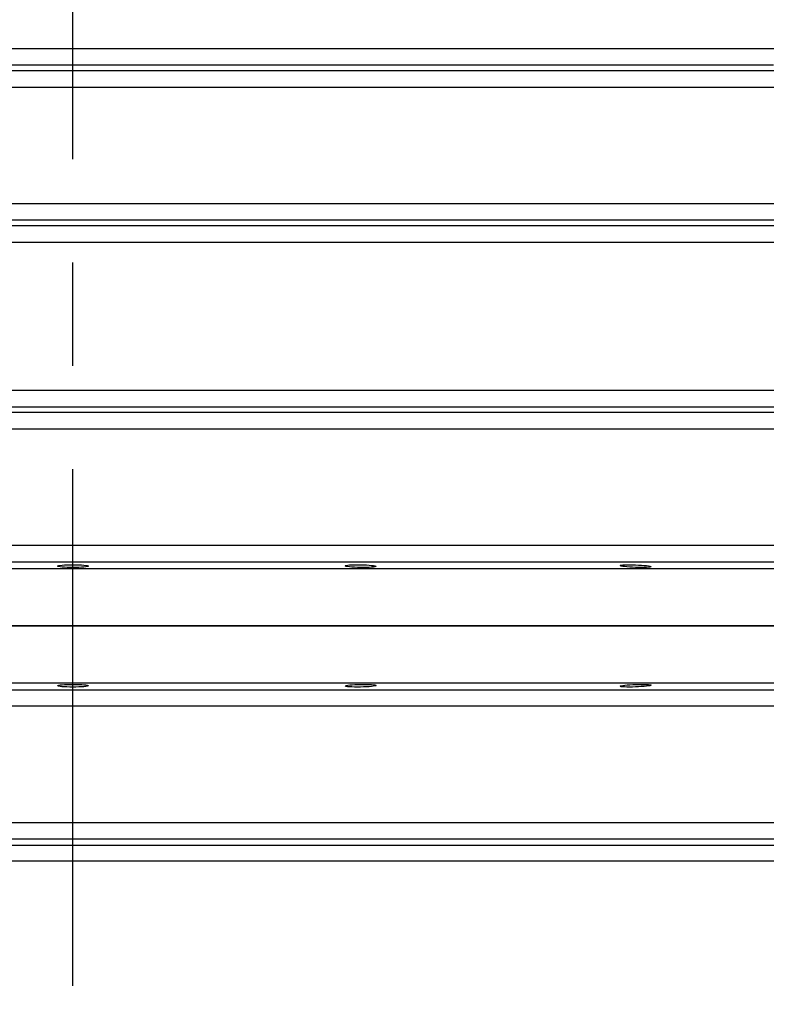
# Model space of a CAD drawing. Header units: millimetres. Extents: x 196 to 2027204, y -221452 to 153872.
# Tile 276 of 381: x 1216925 to 1217384, y -201878 to -201272. Entities that reach past the tile are written whole.
import ezdxf

# ---------------------------------------------------------------- set-up
doc = ezdxf.new("R2010")
doc.units = ezdxf.units.MM
doc.linetypes.add('CENTER', pattern=[50.8, 31.75, -6.35, 6.35, -6.35])
doc.layers.get('Defpoints').update_dxf_attribs({"lineweight": 18})
doc.layers.add('00_Основной', color=163, linetype='Continuous', lineweight=40)
doc.layers.add('ТМ-размеры', color=25, linetype='Continuous', lineweight=20)
doc.styles.add('SFINKS', font='SFINKS.shx', dxfattribs={"width": 0.7, "oblique": 15})
doc.dimstyles.new('кира-50', dxfattribs={"dimtxt": 150, "dimasz": 40, "dimexe": 15, "dimexo": 0, "dimgap": 20, "dimtad": 1, "dimdec": 0, "dimrnd": 5, "dimdsep": 46, "dimtxsty": 'SFINKS', "dimblk1": 'OBLIQUE', "dimblk2": 'OBLIQUE', "dimsah": 1, "dimcen": 2.5, "dimclrd": 252, "dimclre": 252, "dimclrt": 252, "dimadec": 0, "dimazin": 0, "dimtfac": 1, "dimtdec": 0, "dimtofl": 0, "dimtmove": 0, "dimatfit": 3, "dimldrblk": 'OBLIQUE', "dimfxl": 15, "dimtfill": 1, "dimtolj": 1, "dimtzin": 0, "dimlwd": 20, "dimlwe": 20, "dimarcsym": 0})

# ---------------------------------------------------------------- blocks, each defined once
blk = doc.blocks.new('_Oblique')
at = {"color": 0, "linetype": 'ByBlock', "lineweight": -2}
blk.add_line((-0.5, -0.5), (0.5, 0.5), dxfattribs=at)
blk = doc.blocks.new('*D85')
at = {"layer": 'Defpoints', "color": 0, "linetype": 'ByBlock', "lineweight": 50, "transparency": 16777216}
for p in [(1216957.71, -194978.27), (1216957.71, -203390.23), (1218392.05, -203390.23)]:
    blk.add_point(p, dxfattribs=at)
at = {"layer": 'ТМ-размеры', "color": 252, "linetype": 'ByBlock', "lineweight": 20, "transparency": 16777216}
for p, q in [((1216957.71, -194978.27), (1218407.05, -194978.27)), ((1218392.05, -194978.27), (1218392.05, -203390.23)), ((1216957.71, -203390.23), (1218407.05, -203390.23))]:
    blk.add_line(p, q, dxfattribs=at)
at = {"layer": 'ТМ-размеры', "color": 252, "linetype": 'ByBlock', "lineweight": 20, "transparency": 16777216, "xscale": 40, "yscale": 40, "zscale": 40}
for p, rotation in [((1218392.05, -194978.27), 90), ((1218392.05, -203390.23), 270)]:
    blk.add_blockref('_Oblique', p, dxfattribs=dict(at, rotation=rotation))
at = {"layer": 'ТМ-размеры', "color": 252, "linetype": 'ByBlock', "transparency": 16777216, "insert": (1218297.05, -199184.25), "char_height": 150, "attachment_point": 5, "rotation": 90, "style": 'SFINKS', "bg_fill": 3, "box_fill_scale": 1.1, "bg_fill_color": 256, "bg_fill_true_color": 13158600, "bg_fill_transparency": 0}
blk.add_mtext('\\A1;8410', dxfattribs=at)

msp = doc.modelspace()

# ---------------------------------------------------------------- linework, layer by layer
at = {"color": 252, "linetype": 'CENTER', "lineweight": 25, "ltscale": 10}
msp.add_line((1216957.71, -203390.23, 0.2), (1216957.71, -194978.28, 0.2), dxfattribs=at)
at = {"layer": '00_Основной', "color": 252, "lineweight": 25, "ltscale": 10, "elevation": 0.2}
for points in [[(1216957.72, -201290.35), (1216934.94, -201290.35), (1216912.18, -201290.35)], [(1217392.71, -201290.35), (1217372.84, -201290.35), (1217352.68, -201290.35), (1217332.25, -201290.35), (1217311.57, -201290.35), (1217290.64, -201290.35), (1217269.49, -201290.35), (1217248.12, -201290.35), (1217226.56, -201290.35), (1217204.8, -201290.35), (1217182.89, -201290.35), (1217160.8, -201290.35), (1217138.59, -201290.35), (1217116.25, -201290.35), (1217093.81, -201290.35), (1217071.27, -201290.35), (1217048.65, -201290.35), (1217025.97, -201290.35), (1217003.24, -201290.35), (1216980.48, -201290.35), (1216957.72, -201290.35)], [(1216912.66, -201300.31), (1216935.18, -201300.31), (1216957.72, -201300.31)], [(1216957.72, -201300.31), (1216980.24, -201300.31), (1217002.76, -201300.31), (1217025.25, -201300.31), (1217047.69, -201300.31), (1217070.08, -201300.31), (1217092.38, -201300.31), (1217114.59, -201300.31), (1217136.7, -201300.31), (1217158.67, -201300.31), (1217180.52, -201300.31), (1217202.21, -201300.31), (1217223.74, -201300.31), (1217245.07, -201300.31), (1217266.21, -201300.31), (1217287.15, -201300.31), (1217307.86, -201300.31), (1217328.33, -201300.31), (1217348.54, -201300.31), (1217368.48, -201300.31), (1217388.15, -201300.31)], [(1217394.87, -201303.95), (1217377, -201303.95), (1217358.85, -201303.95), (1217340.45, -201303.95), (1217321.8, -201303.95), (1217302.9, -201303.95), (1217283.78, -201303.95), (1217264.45, -201303.95), (1217244.92, -201303.95), (1217225.19, -201303.95), (1217205.3, -201303.95), (1217185.24, -201303.95), (1217165.04, -201303.95), (1217144.69, -201303.95), (1217124.23, -201303.95), (1217103.65, -201303.95), (1217082.98, -201303.95), (1217062.22, -201303.95), (1217041.41, -201303.95), (1217020.52, -201303.95), (1216999.61, -201303.95), (1216978.67, -201303.95), (1216957.72, -201303.95), (1216936.75, -201303.95), (1216915.8, -201303.95)], [(1216916.27, -201313.91), (1216936.99, -201313.91), (1216957.72, -201313.91), (1216978.43, -201313.91), (1216999.14, -201313.91), (1217019.83, -201313.91), (1217040.48, -201313.91), (1217061.06, -201313.91), (1217081.59, -201313.91), (1217102.03, -201313.91), (1217122.36, -201313.91), (1217142.61, -201313.91), (1217162.72, -201313.91), (1217182.71, -201313.91), (1217202.55, -201313.91), (1217222.21, -201313.91), (1217241.72, -201313.91), (1217261.03, -201313.91), (1217280.16, -201313.91), (1217299.07, -201313.91), (1217317.75, -201313.91), (1217336.19, -201313.91), (1217354.39, -201313.91), (1217372.33, -201313.91), (1217390, -201313.91)], [(1217390, -201385.6), (1217372.33, -201385.6), (1217354.39, -201385.6), (1217336.19, -201385.6), (1217317.75, -201385.6), (1217299.07, -201385.6), (1217280.16, -201385.6), (1217261.03, -201385.6), (1217241.72, -201385.6), (1217222.21, -201385.6), (1217202.55, -201385.6), (1217182.71, -201385.6), (1217162.72, -201385.6), (1217142.61, -201385.6), (1217122.36, -201385.6), (1217102.03, -201385.6), (1217081.59, -201385.6), (1217061.06, -201385.6), (1217040.48, -201385.6), (1217019.83, -201385.6), (1216999.14, -201385.6), (1216978.43, -201385.6), (1216957.72, -201385.6), (1216936.99, -201385.6), (1216916.27, -201385.6)], [(1216915.8, -201395.56), (1216936.75, -201395.56), (1216957.72, -201395.56), (1216978.67, -201395.56), (1216999.61, -201395.56), (1217020.52, -201395.56), (1217041.41, -201395.56), (1217062.22, -201395.56), (1217082.98, -201395.56), (1217103.65, -201395.56), (1217124.23, -201395.56), (1217144.69, -201395.56), (1217165.04, -201395.56), (1217185.24, -201395.56), (1217205.3, -201395.56), (1217225.19, -201395.56), (1217244.92, -201395.56), (1217264.45, -201395.56), (1217283.78, -201395.56), (1217302.9, -201395.56), (1217321.8, -201395.56), (1217340.45, -201395.56), (1217358.85, -201395.56), (1217377, -201395.56), (1217394.87, -201395.56)], [(1217389.93, -201399.2), (1217370.2, -201399.2), (1217350.19, -201399.2), (1217329.9, -201399.2), (1217309.36, -201399.2), (1217288.58, -201399.2), (1217267.57, -201399.2), (1217246.33, -201399.2), (1217224.91, -201399.2), (1217203.29, -201399.2), (1217181.52, -201399.2), (1217159.58, -201399.2), (1217137.51, -201399.2), (1217115.29, -201399.2), (1217092.99, -201399.2), (1217070.59, -201399.2), (1217048.1, -201399.2), (1217025.56, -201399.2), (1217002.97, -201399.2), (1216980.35, -201399.2), (1216957.72, -201399.2), (1216935.07, -201399.2), (1216912.45, -201399.2)], [(1216911.97, -201409.16), (1216934.83, -201409.16), (1216957.72, -201409.16), (1216980.59, -201409.16), (1217003.45, -201409.16), (1217026.28, -201409.16), (1217049.06, -201409.16), (1217071.78, -201409.16), (1217094.42, -201409.16), (1217116.96, -201409.16), (1217139.4, -201409.16), (1217161.71, -201409.16), (1217183.87, -201409.16), (1217205.89, -201409.16), (1217227.73, -201409.16), (1217249.38, -201409.16), (1217270.84, -201409.16), (1217292.08, -201409.16), (1217313.08, -201409.16), (1217333.83, -201409.16), (1217354.34, -201409.16), (1217374.56, -201409.16), (1217394.5, -201409.16)], [(1217394.5, -201500.33), (1217374.56, -201500.33), (1217354.34, -201500.33), (1217333.83, -201500.33), (1217313.08, -201500.33), (1217292.08, -201500.33), (1217270.84, -201500.33), (1217249.38, -201500.33), (1217227.73, -201500.33), (1217205.89, -201500.33), (1217183.87, -201500.33), (1217161.71, -201500.33), (1217139.4, -201500.33), (1217116.96, -201500.33), (1217094.42, -201500.33), (1217071.78, -201500.33), (1217049.06, -201500.33), (1217026.28, -201500.33), (1217003.45, -201500.33), (1216980.59, -201500.33), (1216957.72, -201500.33), (1216934.83, -201500.33), (1216911.97, -201500.33)], [(1216912.45, -201510.3), (1216935.07, -201510.3), (1216957.72, -201510.3), (1216980.35, -201510.3), (1217002.97, -201510.3), (1217025.56, -201510.3), (1217048.1, -201510.3), (1217070.59, -201510.3), (1217092.99, -201510.3), (1217115.29, -201510.3), (1217137.51, -201510.3), (1217159.58, -201510.3), (1217181.52, -201510.3), (1217203.29, -201510.3), (1217224.91, -201510.3), (1217246.33, -201510.3), (1217267.57, -201510.3), (1217288.58, -201510.3), (1217309.36, -201510.3), (1217329.9, -201510.3), (1217350.19, -201510.3), (1217370.2, -201510.3), (1217389.93, -201510.3)], [(1217394.87, -201513.95), (1217377, -201513.95), (1217358.85, -201513.95), (1217340.45, -201513.95), (1217321.8, -201513.95), (1217302.9, -201513.95), (1217283.78, -201513.95), (1217264.45, -201513.95), (1217244.92, -201513.95), (1217225.19, -201513.95), (1217205.3, -201513.95), (1217185.24, -201513.95), (1217165.04, -201513.95), (1217144.69, -201513.95), (1217124.23, -201513.95), (1217103.65, -201513.95), (1217082.98, -201513.95), (1217062.22, -201513.95), (1217041.41, -201513.95), (1217020.52, -201513.95), (1216999.61, -201513.95), (1216978.67, -201513.95), (1216957.72, -201513.95), (1216936.75, -201513.95), (1216915.8, -201513.95)], [(1216916.27, -201523.91), (1216936.99, -201523.91), (1216957.72, -201523.91), (1216978.43, -201523.91), (1216999.14, -201523.91), (1217019.83, -201523.91), (1217040.48, -201523.91), (1217061.06, -201523.91), (1217081.59, -201523.91), (1217102.03, -201523.91), (1217122.36, -201523.91), (1217142.61, -201523.91), (1217162.72, -201523.91), (1217182.71, -201523.91), (1217202.55, -201523.91), (1217222.21, -201523.91), (1217241.72, -201523.91), (1217261.03, -201523.91), (1217280.16, -201523.91), (1217299.07, -201523.91), (1217317.75, -201523.91), (1217336.19, -201523.91), (1217354.39, -201523.91), (1217372.33, -201523.91), (1217390, -201523.91)], [(1217390, -201595.58), (1217372.33, -201595.58), (1217354.39, -201595.58), (1217336.19, -201595.58), (1217317.75, -201595.58), (1217299.07, -201595.58), (1217280.16, -201595.58), (1217261.03, -201595.58), (1217241.72, -201595.58), (1217222.21, -201595.58), (1217202.55, -201595.58), (1217182.71, -201595.58), (1217162.72, -201595.58), (1217142.61, -201595.58), (1217122.36, -201595.58), (1217102.03, -201595.58), (1217081.59, -201595.58), (1217061.06, -201595.58), (1217040.48, -201595.58), (1217019.83, -201595.58), (1216999.14, -201595.58), (1216978.43, -201595.58), (1216957.72, -201595.58), (1216936.99, -201595.58), (1216916.27, -201595.58)], [(1216957.72, -201610), (1216934.94, -201610), (1216912.18, -201610)], [(1216915.8, -201605.54), (1216936.75, -201605.54), (1216957.72, -201605.54), (1216978.67, -201605.54), (1216999.61, -201605.54), (1217020.52, -201605.54), (1217041.41, -201605.54), (1217062.22, -201605.54), (1217082.98, -201605.54), (1217103.65, -201605.54), (1217124.23, -201605.54), (1217144.69, -201605.54), (1217165.04, -201605.54), (1217185.24, -201605.54), (1217205.3, -201605.54), (1217225.19, -201605.54), (1217244.92, -201605.54), (1217264.45, -201605.54), (1217283.78, -201605.54), (1217302.9, -201605.54), (1217321.8, -201605.54), (1217340.45, -201605.54), (1217358.85, -201605.54), (1217377, -201605.54), (1217394.87, -201605.54)], [(1217392.71, -201610), (1217372.84, -201610), (1217352.68, -201610), (1217332.25, -201610), (1217311.57, -201610), (1217290.64, -201610), (1217269.49, -201610), (1217248.12, -201610), (1217226.56, -201610), (1217204.8, -201610), (1217182.89, -201610), (1217160.8, -201610), (1217138.59, -201610), (1217116.25, -201610), (1217093.81, -201610), (1217071.27, -201610), (1217048.65, -201610), (1217025.97, -201610), (1217003.24, -201610), (1216980.48, -201610), (1216957.72, -201610)], [(1216957.72, -201645), (1216934.94, -201645), (1216912.18, -201645)], [(1216912.18, -201645), (1216934.94, -201645), (1216957.72, -201645), (1216980.48, -201645), (1217003.24, -201645), (1217025.97, -201645), (1217048.65, -201645), (1217071.27, -201645), (1217093.81, -201645), (1217116.25, -201645), (1217138.59, -201645), (1217160.8, -201645), (1217182.89, -201645), (1217204.8, -201645), (1217226.56, -201645), (1217248.12, -201645), (1217269.49, -201645), (1217290.64, -201645), (1217311.57, -201645), (1217332.25, -201645), (1217352.68, -201645), (1217372.84, -201645), (1217392.71, -201645)], [(1217392.71, -201645), (1217372.84, -201645), (1217352.68, -201645), (1217332.25, -201645), (1217311.57, -201645), (1217290.64, -201645), (1217269.49, -201645), (1217248.12, -201645), (1217226.56, -201645), (1217204.8, -201645), (1217182.89, -201645), (1217160.8, -201645), (1217138.59, -201645), (1217116.25, -201645), (1217093.81, -201645), (1217071.27, -201645), (1217048.65, -201645), (1217025.97, -201645), (1217003.24, -201645), (1216980.48, -201645), (1216957.72, -201645)], [(1216912.18, -201680), (1216934.94, -201680), (1216957.72, -201680), (1216980.48, -201680), (1217003.24, -201680), (1217025.97, -201680), (1217048.65, -201680), (1217071.27, -201680), (1217093.81, -201680), (1217116.25, -201680), (1217138.59, -201680), (1217160.8, -201680), (1217182.89, -201680), (1217204.8, -201680), (1217226.56, -201680), (1217248.12, -201680), (1217269.49, -201680), (1217290.64, -201680), (1217311.57, -201680), (1217332.25, -201680), (1217352.68, -201680), (1217372.84, -201680), (1217392.71, -201680)], [(1217394.87, -201684.46), (1217377, -201684.46), (1217358.85, -201684.46), (1217340.45, -201684.46), (1217321.8, -201684.46), (1217302.9, -201684.46), (1217283.78, -201684.46), (1217264.45, -201684.46), (1217244.92, -201684.46), (1217225.19, -201684.46), (1217205.3, -201684.46), (1217185.24, -201684.46), (1217165.04, -201684.46), (1217144.69, -201684.46), (1217124.23, -201684.46), (1217103.65, -201684.46), (1217082.98, -201684.46), (1217062.22, -201684.46), (1217041.41, -201684.46), (1217020.52, -201684.46), (1216999.61, -201684.46), (1216978.67, -201684.46), (1216957.72, -201684.46), (1216936.75, -201684.46), (1216915.8, -201684.46)], [(1217390, -201694.42), (1217372.33, -201694.42), (1217354.39, -201694.42), (1217336.19, -201694.42), (1217317.75, -201694.42), (1217299.07, -201694.42), (1217280.16, -201694.42), (1217261.03, -201694.42), (1217241.72, -201694.42), (1217222.21, -201694.42), (1217202.55, -201694.42), (1217182.71, -201694.42), (1217162.72, -201694.42), (1217142.61, -201694.42), (1217122.36, -201694.42), (1217102.03, -201694.42), (1217081.59, -201694.42), (1217061.06, -201694.42), (1217040.48, -201694.42), (1217019.83, -201694.42), (1216999.14, -201694.42), (1216978.43, -201694.42), (1216957.72, -201694.42), (1216936.99, -201694.42), (1216916.27, -201694.42)], [(1217390, -201766.09), (1217372.33, -201766.09), (1217354.39, -201766.09), (1217336.19, -201766.09), (1217317.75, -201766.09), (1217299.07, -201766.09), (1217280.16, -201766.09), (1217261.03, -201766.09), (1217241.72, -201766.09), (1217222.21, -201766.09), (1217202.55, -201766.09), (1217182.71, -201766.09), (1217162.72, -201766.09), (1217142.61, -201766.09), (1217122.36, -201766.09), (1217102.03, -201766.09), (1217081.59, -201766.09), (1217061.06, -201766.09), (1217040.48, -201766.09), (1217019.83, -201766.09), (1216999.14, -201766.09), (1216978.43, -201766.09), (1216957.72, -201766.09), (1216936.99, -201766.09), (1216916.27, -201766.09)], [(1217394.87, -201776.05), (1217377, -201776.05), (1217358.85, -201776.05), (1217340.45, -201776.05), (1217321.8, -201776.05), (1217302.9, -201776.05), (1217283.78, -201776.05), (1217264.45, -201776.05), (1217244.92, -201776.05), (1217225.19, -201776.05), (1217205.3, -201776.05), (1217185.24, -201776.05), (1217165.04, -201776.05), (1217144.69, -201776.05), (1217124.23, -201776.05), (1217103.65, -201776.05), (1217082.98, -201776.05), (1217062.22, -201776.05), (1217041.41, -201776.05), (1217020.52, -201776.05), (1216999.61, -201776.05), (1216978.67, -201776.05), (1216957.72, -201776.05), (1216936.75, -201776.05), (1216915.8, -201776.05)], [(1216912.45, -201779.7), (1216935.07, -201779.7), (1216957.72, -201779.7), (1216980.35, -201779.7), (1217002.97, -201779.7), (1217025.56, -201779.7), (1217048.1, -201779.7), (1217070.59, -201779.7), (1217092.99, -201779.7), (1217115.29, -201779.7), (1217137.51, -201779.7), (1217159.58, -201779.7), (1217181.52, -201779.7), (1217203.29, -201779.7), (1217224.91, -201779.7), (1217246.33, -201779.7), (1217267.57, -201779.7), (1217288.58, -201779.7), (1217309.36, -201779.7), (1217329.9, -201779.7), (1217350.19, -201779.7), (1217370.2, -201779.7), (1217389.93, -201779.7)], [(1217394.51, -201789.67), (1217374.57, -201789.67), (1217354.35, -201789.67), (1217333.85, -201789.67), (1217313.09, -201789.67), (1217292.08, -201789.67), (1217270.84, -201789.67), (1217249.39, -201789.67), (1217227.73, -201789.67), (1217205.9, -201789.67), (1217183.89, -201789.67), (1217161.72, -201789.67), (1217139.41, -201789.67), (1217116.97, -201789.67), (1217094.42, -201789.67), (1217071.78, -201789.67), (1217049.06, -201789.67), (1217026.28, -201789.67), (1217003.45, -201789.67), (1216980.59, -201789.67), (1216957.72, -201789.67), (1216934.83, -201789.67), (1216911.97, -201789.67)]]:
    msp.add_lwpolyline(points, dxfattribs=at)
for points in [[(1216951, -201607.66), (1216952.44, -201607.56), (1216954.11, -201607.48), (1216955.88, -201607.43), (1216957.73, -201607.42), (1216959.56, -201607.43), (1216961.36, -201607.49), (1216963.02, -201607.56), (1216964.45, -201607.66), (1216965.61, -201607.79), (1216966.48, -201607.94), (1216967.03, -201608.1), (1216967.21, -201608.25), (1216967.03, -201608.42), (1216966.48, -201608.58), (1216965.59, -201608.72), (1216964.42, -201608.85), (1216962.99, -201608.95), (1216961.33, -201609.02), (1216959.54, -201609.07), (1216957.7, -201609.09), (1216955.85, -201609.07), (1216954.08, -201609.02), (1216952.41, -201608.95), (1216950.99, -201608.85), (1216949.8, -201608.72), (1216948.92, -201608.56), (1216948.39, -201608.41), (1216948.21, -201608.25), (1216948.39, -201608.1), (1216948.94, -201607.94), (1216949.81, -201607.79)], [(1217127.71, -201607.55), (1217129.15, -201607.48), (1217130.82, -201607.43), (1217132.61, -201607.42), (1217134.45, -201607.43), (1217136.29, -201607.49), (1217138.09, -201607.56), (1217139.74, -201607.68), (1217141.16, -201607.8), (1217142.33, -201607.94), (1217143.21, -201608.1), (1217143.76, -201608.27), (1217143.94, -201608.42), (1217143.76, -201608.58), (1217143.21, -201608.72), (1217142.33, -201608.85), (1217141.15, -201608.95), (1217139.72, -201609.02), (1217138.07, -201609.07), (1217136.27, -201609.09), (1217134.43, -201609.06), (1217132.6, -201609.02), (1217130.8, -201608.93), (1217129.14, -201608.83), (1217127.71, -201608.71), (1217126.53, -201608.56), (1217125.65, -201608.41), (1217125.12, -201608.24), (1217124.93, -201608.08), (1217125.12, -201607.93), (1217125.67, -201607.79), (1217126.54, -201607.66)], [(1217296.72, -201607.48), (1217298.16, -201607.43), (1217299.82, -201607.42), (1217301.61, -201607.43), (1217303.45, -201607.49), (1217305.29, -201607.58), (1217307.08, -201607.68), (1217308.73, -201607.82), (1217310.16, -201607.96), (1217311.33, -201608.12), (1217312.2, -201608.28), (1217312.75, -201608.44), (1217312.94, -201608.59), (1217312.75, -201608.74), (1217312.2, -201608.86), (1217311.33, -201608.96), (1217310.16, -201609.03), (1217308.73, -201609.07), (1217307.06, -201609.09), (1217305.27, -201609.06), (1217303.44, -201609.02), (1217301.59, -201608.93), (1217299.81, -201608.82), (1217298.15, -201608.69), (1217296.72, -201608.55), (1217295.54, -201608.4), (1217294.66, -201608.24), (1217294.11, -201608.07), (1217293.94, -201607.92), (1217294.11, -201607.77), (1217294.66, -201607.65), (1217295.54, -201607.55)], [(1216964.38, -201682.34), (1216962.94, -201682.44), (1216961.27, -201682.52), (1216959.48, -201682.56), (1216957.63, -201682.58), (1216955.8, -201682.56), (1216954.01, -201682.52), (1216952.35, -201682.44), (1216950.94, -201682.34), (1216949.79, -201682.21), (1216948.91, -201682.06), (1216948.37, -201681.9), (1216948.21, -201681.74), (1216948.4, -201681.58), (1216948.97, -201681.42), (1216949.86, -201681.28), (1216951.04, -201681.15), (1216952.47, -201681.06), (1216954.13, -201680.98), (1216955.94, -201680.94), (1216957.77, -201680.91), (1216959.61, -201680.94), (1216961.4, -201680.98), (1216963.05, -201681.07), (1216964.48, -201681.17), (1216965.65, -201681.3), (1216966.51, -201681.44), (1216967.05, -201681.59), (1216967.21, -201681.76), (1216967.02, -201681.92), (1216966.47, -201682.07), (1216965.56, -201682.21)], [(1217141.09, -201682.21), (1217139.64, -201682.34), (1217137.97, -201682.44), (1217136.18, -201682.52), (1217134.34, -201682.56), (1217132.51, -201682.58), (1217130.72, -201682.56), (1217129.07, -201682.52), (1217127.64, -201682.44), (1217126.5, -201682.34), (1217125.64, -201682.21), (1217125.1, -201682.07), (1217124.93, -201681.92), (1217125.13, -201681.74), (1217125.69, -201681.59), (1217126.59, -201681.44), (1217127.77, -201681.3), (1217129.21, -201681.17), (1217130.87, -201681.07), (1217132.68, -201680.98), (1217134.51, -201680.94), (1217136.35, -201680.91), (1217138.14, -201680.94), (1217139.79, -201680.98), (1217141.22, -201681.06), (1217142.37, -201681.15), (1217143.25, -201681.28), (1217143.77, -201681.44), (1217143.94, -201681.58), (1217143.73, -201681.74), (1217143.18, -201681.9), (1217142.28, -201682.06)], [(1217310.07, -201682.06), (1217308.63, -201682.2), (1217306.96, -201682.32), (1217305.17, -201682.44), (1217303.33, -201682.51), (1217301.49, -201682.56), (1217299.7, -201682.58), (1217298.05, -201682.56), (1217296.64, -201682.52), (1217295.48, -201682.45), (1217294.62, -201682.34), (1217294.1, -201682.22), (1217293.94, -201682.07), (1217294.14, -201681.92), (1217294.72, -201681.76), (1217295.61, -201681.59), (1217296.79, -201681.44), (1217298.23, -201681.3), (1217299.9, -201681.17), (1217301.69, -201681.07), (1217303.54, -201680.98), (1217305.37, -201680.94), (1217307.15, -201680.93), (1217308.8, -201680.93), (1217310.23, -201680.98), (1217311.4, -201681.06), (1217312.26, -201681.15), (1217312.78, -201681.28), (1217312.94, -201681.42), (1217312.74, -201681.58), (1217312.17, -201681.73), (1217311.27, -201681.9)]]:
    msp.add_lwpolyline(points, close=True, dxfattribs=at)

# ---------------------------------------------------------------- next in the draw order: dimensions: what is measured, and where the dimension line sits
at = {"layer": 'ТМ-размеры', "color": 3, "linetype": 'ByBlock'}
dim = msp.add_linear_dim(base=(1218392.05, -203390.23, 0.2), p1=(1216957.71, -194978.27, 0.2), p2=(1216957.71, -203390.23, 0.2), angle=90, dimstyle='кира-50', dxfattribs=at)
dim.commit()
dim.dimension.update_dxf_attribs({"geometry": '*D85', "text_midpoint": (1218297.05, -199184.25, 0.2)})

doc.saveas('drawing.dxf')
